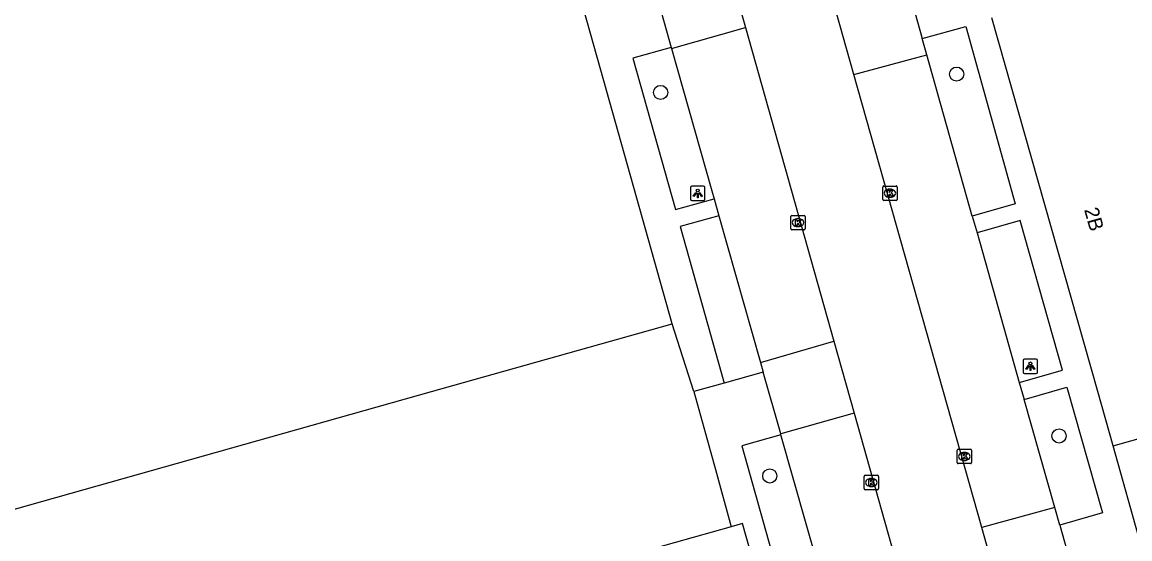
# Model space of a CAD drawing. Extents: x 159689 to 160786, y 387323 to 388339.
# Drawn here: x 159762.4 to 159839.2, y 387989.8 to 388025.6 of the extents above; entities that cross this region are included whole.
import ezdxf

# ---------------------------------------------------------------- set-up
doc = ezdxf.new("R2010")
doc.units = 0
for name, color, linetype in [('IMGEO_Boom', 7, 'Continuous'), ('IMGEO_Kolk', 7, 'Continuous'), ('IMGEO_Lichtpunt', 7, 'Continuous'), ('IMGEO_Pand', 7, 'Continuous'), ('IMGEO_Pand_nummerreeks', 7, 'Continuous'), ('IMGEO_Parkeervlak_open', 7, 'Continuous'), ('IMGEO_Rijbaan_lokaal_gesloten', 7, 'Continuous'), ('IMGEO_Voetpad_open', 7, 'Continuous')]:
    doc.layers.add(name, color=color, linetype=linetype)

msp = doc.modelspace()

# ---------------------------------------------------------------- linework, layer by layer
at = {"layer": 'IMGEO_Boom'}
for centre in [(159827.147, 388022.012), (159806.632, 388020.742), (159834.245, 387996.922), (159814.198, 387994.15)]:
    msp.add_circle(centre, 0.489, dxfattribs=at)
at = {"layer": 'IMGEO_Kolk'}
for p, q in [((159822.025, 388013.328), (159822.025, 388014.18)), ((159822.1, 388014.254), (159822.952, 388014.254)), ((159822.513, 388014.034), (159822.538, 388014.034)), ((159823.026, 388014.18), (159823.026, 388013.328)), ((159822.952, 388013.254), (159822.1, 388013.254)), ((159822.536, 388013.474), (159822.511, 388013.474)), ((159815.727, 388012.216), (159816.579, 388012.216)), ((159815.652, 388011.29), (159815.652, 388012.142)), ((159816.14, 388011.996), (159816.165, 388011.996)), ((159816.653, 388012.142), (159816.653, 388011.29)), ((159816.579, 388011.216), (159815.727, 388011.216)), ((159816.163, 388011.436), (159816.138, 388011.436)), ((159827.18, 387995.077), (159827.18, 387995.929)), ((159827.255, 387996.003), (159828.107, 387996.003)), ((159827.668, 387995.783), (159827.693, 387995.783)), ((159828.181, 387995.929), (159828.181, 387995.077)), ((159828.107, 387995.003), (159827.255, 387995.003)), ((159827.691, 387995.223), (159827.666, 387995.223)), ((159820.736, 387993.27), (159820.736, 387994.122)), ((159820.811, 387994.196), (159821.663, 387994.196)), ((159821.224, 387993.976), (159821.249, 387993.976)), ((159821.737, 387994.122), (159821.737, 387993.27)), ((159821.663, 387993.196), (159820.811, 387993.196)), ((159821.247, 387993.416), (159821.222, 387993.416))]:
    msp.add_line(p, q, dxfattribs=at)
for points in [[(159822.025, 388013.328), (159822.025, 388014.18)], [(159822.1, 388014.254), (159822.952, 388014.254)], [(159822.346, 388013.954), (159822.469, 388013.954), (159822.469, 388013.803), (159822.599, 388013.954), (159822.763, 388013.954), (159822.617, 388013.803), (159822.77, 388013.554), (159822.618, 388013.554), (159822.533, 388013.718), (159822.469, 388013.651), (159822.469, 388013.554), (159822.346, 388013.554), (159822.346, 388013.954)], [(159823.026, 388014.18), (159823.026, 388013.328)], [(159822.952, 388013.254), (159822.1, 388013.254)], [(159815.727, 388012.216), (159816.579, 388012.216)], [(159815.652, 388011.29), (159815.652, 388012.142)], [(159815.973, 388011.916), (159816.096, 388011.916), (159816.096, 388011.765), (159816.226, 388011.916), (159816.39, 388011.916), (159816.244, 388011.765), (159816.397, 388011.516), (159816.245, 388011.516), (159816.16, 388011.68), (159816.096, 388011.613), (159816.096, 388011.516), (159815.973, 388011.516), (159815.973, 388011.916)], [(159816.653, 388012.142), (159816.653, 388011.29)], [(159816.579, 388011.216), (159815.727, 388011.216)], [(159827.18, 387995.077), (159827.18, 387995.929)], [(159827.255, 387996.003), (159828.107, 387996.003)], [(159827.501, 387995.703), (159827.624, 387995.703), (159827.624, 387995.552), (159827.754, 387995.703), (159827.918, 387995.703), (159827.772, 387995.552), (159827.925, 387995.303), (159827.773, 387995.303), (159827.688, 387995.467), (159827.624, 387995.4), (159827.624, 387995.303), (159827.501, 387995.303), (159827.501, 387995.703)], [(159828.181, 387995.929), (159828.181, 387995.077)], [(159828.107, 387995.003), (159827.255, 387995.003)], [(159820.736, 387993.27), (159820.736, 387994.122)], [(159820.811, 387994.196), (159821.663, 387994.196)], [(159821.057, 387993.896), (159821.18, 387993.896), (159821.18, 387993.745), (159821.31, 387993.896), (159821.474, 387993.896), (159821.328, 387993.745), (159821.481, 387993.496), (159821.329, 387993.496), (159821.244, 387993.66), (159821.18, 387993.593), (159821.18, 387993.496), (159821.057, 387993.496), (159821.057, 387993.896)], [(159821.737, 387994.122), (159821.737, 387993.27)], [(159821.663, 387993.196), (159820.811, 387993.196)]]:
    msp.add_lwpolyline(points, dxfattribs=at)
for centre, start, end in [((159822.102, 388014.178), 91.55205, 178.44795), ((159822.102, 388014.178), 91.55205, 178.44795), ((159822.95, 388014.178), 1.55205, 88.44795), ((159822.95, 388014.178), 1.55205, 88.44795), ((159822.102, 388013.33), 181.55205, 268.44795), ((159822.102, 388013.33), 181.55205, 268.44795), ((159822.95, 388013.33), 271.55205, 358.44795), ((159822.95, 388013.33), 271.55205, 358.44795), ((159815.729, 388012.14), 91.55205, 178.44795), ((159815.729, 388012.14), 91.55205, 178.44795), ((159816.577, 388012.14), 1.55205, 88.44795), ((159816.577, 388012.14), 1.55205, 88.44795), ((159815.729, 388011.292), 181.55205, 268.44795), ((159815.729, 388011.292), 181.55205, 268.44795), ((159816.577, 388011.292), 271.55205, 358.44795), ((159816.577, 388011.292), 271.55205, 358.44795), ((159827.257, 387995.927), 91.55205, 178.44795), ((159827.257, 387995.927), 91.55205, 178.44795), ((159828.105, 387995.927), 1.55205, 88.44795), ((159828.105, 387995.927), 1.55205, 88.44795), ((159827.257, 387995.079), 181.55205, 268.44795), ((159827.257, 387995.079), 181.55205, 268.44795), ((159828.105, 387995.079), 271.55205, 358.44795), ((159828.105, 387995.079), 271.55205, 358.44795), ((159820.813, 387994.12), 91.55205, 178.44795), ((159820.813, 387994.12), 91.55205, 178.44795), ((159821.661, 387994.12), 1.55205, 88.44795), ((159821.661, 387994.12), 1.55205, 88.44795), ((159820.813, 387993.272), 181.55205, 268.44795), ((159820.813, 387993.272), 181.55205, 268.44795), ((159821.661, 387993.272), 271.55205, 358.44795), ((159821.661, 387993.272), 271.55205, 358.44795)]:
    msp.add_arc(centre, 0.0765, start, end, dxfattribs=at)
for centre, major_axis, ratio, start_param, end_param in [((159822.512, 388013.754), (-0.387, 0.002), 0.722429, 4.712389, 7.853982), ((159822.537, 388013.754), (-0.39, 0.002), 0.717154, 1.570796, 4.712389), ((159816.139, 388011.716), (-0.387, 0.002), 0.722429, 4.712389, 7.853982), ((159816.164, 388011.716), (-0.39, 0.002), 0.717154, 1.570796, 4.712389), ((159827.667, 387995.503), (-0.387, 0.002), 0.722429, 4.712389, 7.853982), ((159827.692, 387995.503), (-0.39, 0.002), 0.717154, 1.570796, 4.712389), ((159821.223, 387993.696), (-0.387, 0.002), 0.722429, 4.712389, 7.853982), ((159821.248, 387993.696), (-0.39, 0.002), 0.717154, 1.570796, 4.712389)]:
    msp.add_ellipse(centre, major_axis=major_axis, ratio=ratio, start_param=start_param, end_param=end_param, dxfattribs=at)
at = {"layer": 'IMGEO_Lichtpunt'}
for p, q in [((159808.705, 388014.141), (159808.705, 388013.334)), ((159808.705, 388014.141), (159808.705, 388013.334)), ((159809.607, 388014.236), (159808.799, 388014.236)), ((159809.607, 388014.236), (159808.799, 388014.236)), ((159809.701, 388013.334), (159809.701, 388014.141)), ((159809.701, 388013.334), (159809.701, 388014.141)), ((159808.799, 388013.24), (159809.607, 388013.24)), ((159808.799, 388013.24), (159809.607, 388013.24)), ((159832.662, 388002.253), (159831.854, 388002.253)), ((159832.662, 388002.253), (159831.854, 388002.253)), ((159831.76, 388002.158), (159831.76, 388001.351)), ((159831.76, 388002.158), (159831.76, 388001.351)), ((159832.756, 388001.351), (159832.756, 388002.158)), ((159832.756, 388001.351), (159832.756, 388002.158)), ((159831.854, 388001.257), (159832.662, 388001.257)), ((159831.854, 388001.257), (159832.662, 388001.257))]:
    msp.add_line(p, q, dxfattribs=at)
for points in [[(159809.079, 388013.805), (159809.118, 388013.777), (159808.93, 388013.515), (159808.892, 388013.542), (159809.079, 388013.805)], [(159809.181, 388013.757), (159809.228, 388013.757), (159809.228, 388013.435), (159809.181, 388013.435), (159809.181, 388013.757)], [(159809.291, 388013.777), (159809.329, 388013.804), (159809.516, 388013.542), (159809.477, 388013.514), (159809.291, 388013.777)], [(159832.134, 388001.822), (159832.173, 388001.794), (159831.985, 388001.532), (159831.947, 388001.559), (159832.134, 388001.822)], [(159832.236, 388001.774), (159832.283, 388001.774), (159832.283, 388001.452), (159832.236, 388001.452), (159832.236, 388001.774)], [(159832.346, 388001.794), (159832.384, 388001.821), (159832.571, 388001.559), (159832.532, 388001.531), (159832.346, 388001.794)]]:
    msp.add_lwpolyline(points, dxfattribs=at)
for centre in [(159809.204, 388013.939), (159832.259, 388001.956)]:
    msp.add_circle(centre, 0.0994, dxfattribs=at)
for centre, start, end in [((159808.799, 388014.141), 90, 180), ((159808.799, 388014.141), 90, 180), ((159809.607, 388014.141), 0, 90), ((159809.607, 388014.141), 0, 90), ((159808.799, 388013.334), 180, 270), ((159808.799, 388013.334), 180, 270), ((159809.607, 388013.334), 270, 0), ((159809.607, 388013.334), 270, 360), ((159831.854, 388002.158), 90, 180), ((159831.854, 388002.158), 90, 180), ((159832.662, 388002.158), 0, 90), ((159832.662, 388002.158), 0, 90), ((159831.854, 388001.351), 180, 270), ((159831.854, 388001.351), 180, 270), ((159832.662, 388001.351), 270, 0), ((159832.662, 388001.351), 270, 360)]:
    msp.add_arc(centre, 0.0946, start, end, dxfattribs=at)
at = {"layer": 'IMGEO_Pand'}
for points in [[(159807.434, 388004.707), (159802.49, 388022.293), (159801.523, 388025.732), (159795.233, 388048.104), (159794.855, 388047.996)], [(159837.992, 387996.231), (159836.928, 388000), (159829.597, 388025.911)], [(159756.404, 387990.318), (159790.741, 388000), (159807.434, 388004.707)], [(159837.992, 387996.231), (159851.316, 388000), (159869.229, 388005.056), (159869.487, 388004.143)], [(159841.177, 387984.948), (159839.921, 387989.398), (159837.992, 387996.231)], [(159814.763, 387982.16), (159813.975, 387984.96), (159812.316, 387990.847), (159811.529, 387990.625)], [(159811.529, 387990.625), (159806.259, 387989.14)]]:
    msp.add_lwpolyline(points, dxfattribs=at)
at = {"layer": 'IMGEO_Parkeervlak_open'}
for points in [[(159807.389, 388023.779), (159810.191, 388013.929), (159810.341, 388013.371)], [(159828.234, 388012.174), (159825.088, 388023.358)], [(159810.66, 388012.183), (159813.543, 388002.025)], [(159828.571, 388011.012), (159831.491, 388000.626)], [(159833.944, 387991.957), (159831.828, 387999.454)], [(159817.939, 387986.491), (159817.61, 387987.674), (159814.968, 387997.01)]]:
    msp.add_lwpolyline(points, dxfattribs=at)
at = {"layer": 'IMGEO_Rijbaan_lokaal_gesloten'}
for points in [[(159820.027, 388021.979), (159817.31, 388031.606)], [(159811.205, 388029.885), (159812.513, 388025.241)], [(159812.513, 388025.241), (159818.635, 388003.499)], [(159828.892, 387990.568), (159820.027, 388021.979)], [(159818.635, 388003.499), (159820.042, 387998.504)], [(159820.042, 387998.504), (159826.424, 387975.841)], [(159830.287, 387985.625), (159828.892, 387990.568)]]:
    msp.add_lwpolyline(points, dxfattribs=at)
at = {"layer": 'IMGEO_Voetpad_open'}
for points in [[(159822.401, 388032.909), (159824.77, 388024.488)], [(159806.334, 388027.505), (159807.366, 388023.861)], [(159824.77, 388024.488), (159827.793, 388025.318), (159831.217, 388013.029), (159828.234, 388012.174)], [(159807.389, 388023.779), (159812.513, 388025.241)], [(159807.366, 388023.861), (159804.708, 388023.12), (159807.656, 388012.628), (159810.341, 388013.371)], [(159807.366, 388023.861), (159807.389, 388023.779)], [(159825.088, 388023.358), (159824.77, 388024.488)], [(159820.027, 388021.979), (159825.088, 388023.358)], [(159810.341, 388013.371), (159810.66, 388012.183)], [(159810.66, 388012.183), (159807.984, 388011.447), (159811.041, 388000.584)], [(159828.234, 388012.174), (159828.571, 388011.012)], [(159831.491, 388000.626), (159834.483, 388001.477), (159831.544, 388011.861), (159828.571, 388011.012)], [(159808.927, 388000), (159807.434, 388004.707)], [(159813.543, 388002.025), (159818.635, 388003.499)], [(159813.543, 388002.025), (159813.736, 388001.345)], [(159813.736, 388001.345), (159811.041, 388000.584)], [(159814.954, 387997.061), (159813.736, 388001.345)], [(159811.041, 388000.584), (159808.927, 388000)], [(159808.927, 388000), (159810.425, 387994.602), (159811.529, 387990.625)], [(159831.491, 388000.626), (159831.828, 387999.454)], [(159831.828, 387999.454), (159834.797, 388000.307), (159837.266, 387991.604), (159834.291, 387990.729)], [(159820.042, 387998.504), (159814.954, 387997.061)], [(159814.968, 387997.01), (159812.255, 387996.236), (159815.223, 387985.708), (159817.939, 387986.491)], [(159814.968, 387997.01), (159814.954, 387997.061)], [(159833.944, 387991.957), (159828.892, 387990.568)], [(159834.291, 387990.729), (159833.944, 387991.957)], [(159834.291, 387990.729), (159834.943, 387988.417)]]:
    msp.add_lwpolyline(points, dxfattribs=at)

# ---------------------------------------------------------------- texts
at = {"layer": 'IMGEO_Pand_nummerreeks'}
msp.add_text('2B', height=1, rotation=285.79354, dxfattribs=at).set_placement((159835.977, 388012.613))

doc.saveas('drawing.dxf')
